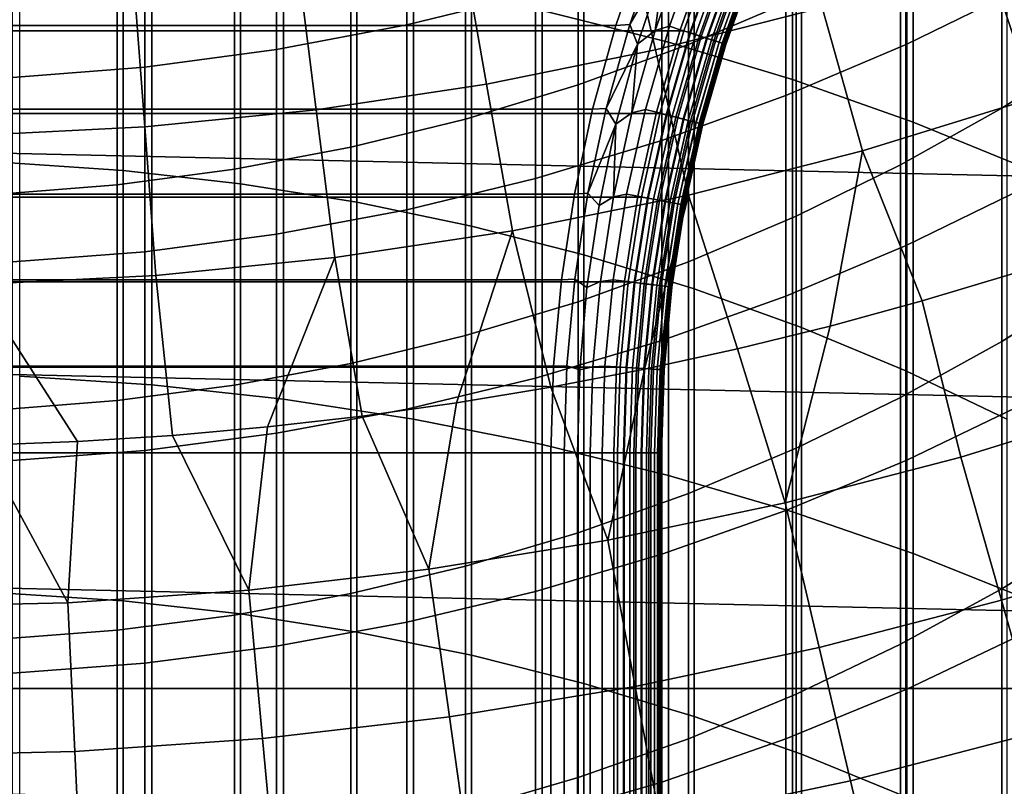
# Model space of a CAD drawing. Header units: metres. Extents: x -28 to 70, y -218 to 28.
# Tile 253 of 463: x 0.6 to 5.05, y -18.54 to -15.07. Entities that reach past the tile are written whole.
import ezdxf

# ---------------------------------------------------------------- set-up
doc = ezdxf.new("R2010")
doc.units = ezdxf.units.M
doc.layers.add('solid_10_261_432_XXX', color=7, linetype='CONTINUOUS')

msp = doc.modelspace()

# ---------------------------------------------------------------- linework, layer by layer
at = {"layer": 'solid_10_261_432_XXX'}
for points in [[(22.95075, -15.149687, -5), (-23.60734, -14.104733, -5), (-24.216385, -13.031374, -5), (23.60734, -14.104733, -5)], [(2.960494, -13.136147, 453.408844), (2.960494, -15.032046, 455.776642), (3.531343, -15.175347, 455.65863), (3.531343, -13.282645, 453.29483)], [(3.531343, -13.282645, 453.29483), (3.531343, -15.175347, 455.65863), (4.090651, -15.343595, 455.520081), (4.090651, -13.454647, 453.16095)], [(4.090651, -13.454647, 453.16095), (4.090651, -15.343595, 455.520081), (4.636589, -15.536239, 455.36142), (4.636589, -13.65159, 453.00766)], [(4.636589, -13.65159, 453.00766), (4.636589, -15.536239, 455.36142), (5.167373, -15.752651, 455.183197), (5.167373, -13.872831, 452.83548)], [(1.068586, -13.874995, 452.833771), (1.068586, -15.754768, 455.181458), (0.534932, -15.718717, 455.211151), (0.534932, -13.83814, 452.862457)], [(1.598617, -13.9363, 452.786072), (1.598617, -15.814735, 455.13205), (1.068586, -15.754768, 455.181458), (1.068586, -13.874995, 452.833771)], [(2.123228, -14.021846, 452.719482), (2.123228, -15.898413, 455.063141), (1.598617, -15.814735, 455.13205), (1.598617, -13.9363, 452.786072)], [(2.640641, -14.131341, 452.634247), (2.640641, -16.00552, 454.974945), (2.123228, -15.898413, 455.063141), (2.123228, -14.021846, 452.719482)], [(3.621314, -14.269241, 417.898315), (3.621314, -15.18624, 420.248383), (4.107415, -14.977679, 420.333069), (4.107415, -14.058425, 417.977234)], [(5.139678, -14.07825, 415.296967), (5.139678, -14.923643, 417.65329), (4.608047, -15.184694, 417.555542), (4.608047, -14.341895, 415.206451)], [(22.247959, -16.164106, -5), (-22.95075, -15.149687, -5), (-23.60734, -14.104733, -5), (22.95075, -15.149687, -5)], [(3.1491, -14.264416, 452.53067), (3.1491, -16.135689, 454.867737), (2.640641, -16.00552, 454.974945), (2.640641, -14.131341, 452.634247)], [(2.929983, -14.182686, 412.641571), (2.929983, -14.954872, 414.996033), (2.348998, -15.097651, 414.947021), (2.348998, -14.326762, 412.596527)], [(5.036238, -14.483774, 420.533691), (5.036238, -15.473308, 422.876831), (5.475811, -15.192921, 422.999847), (5.475811, -14.200104, 420.648895)], [(3.122935, -14.453204, 417.829437), (3.122935, -15.368236, 420.174438), (3.621314, -15.18624, 420.248383), (3.621314, -14.269241, 417.898315)], [(3.646882, -14.420619, 452.409119), (3.646882, -16.288483, 454.741913), (3.1491, -16.135689, 454.867737), (3.1491, -14.264416, 452.53067)], [(2.348998, -14.326762, 412.596527), (2.348998, -15.097651, 414.947021), (1.760336, -15.208797, 414.908844), (1.760336, -14.438915, 412.561432)], [(4.608047, -14.341895, 415.206451), (4.608047, -15.184694, 417.555542), (4.061356, -15.416867, 417.468628), (4.061356, -14.576375, 415.125977)], [(1.760336, -14.438915, 412.561432), (1.760336, -15.208797, 414.908844), (1.16592, -15.287942, 414.881683), (1.16592, -14.518781, 412.536469)], [(2.613968, -14.60969, 417.770844), (2.613968, -15.523046, 420.111572), (3.122935, -15.368236, 420.174438), (3.122935, -14.453204, 417.829437)], [(3.471749, -15.210724, 164.740463), (4.225625, -15.018764, 164.740463), (4.058369, -14.424299, 166.13768), (3.334332, -14.608662, 166.13768)], [(4.1323, -14.599421, 452.269928), (4.1323, -16.463383, 454.59787), (3.646882, -16.288483, 454.741913), (3.646882, -14.420619, 452.409119)], [(4.57959, -14.743258, 420.428284), (4.57959, -15.72979, 422.764343), (5.036238, -15.473308, 422.876831), (5.036238, -14.483774, 420.533691)], [(1.16592, -14.518781, 412.536469), (1.16592, -15.287942, 414.881683), (0.567694, -15.334831, 414.865601), (0.567694, -14.566094, 412.521667)], [(5.183174, -15.426932, 163.368866), (5.9457, -15.149396, 163.368866), (5.700013, -14.523396, 164.740463), (4.968996, -14.789464, 164.740463)], [(4.061356, -14.576375, 415.125977), (4.061356, -15.416867, 417.468628), (3.501391, -15.619404, 417.392792), (3.501391, -14.780924, 415.055756)], [(2.096138, -14.738167, 417.722748), (2.096138, -15.65015, 420.059937), (2.613968, -15.523046, 420.111572), (2.613968, -14.60969, 417.770844)], [(2.709241, -15.364868, 164.740463), (3.471749, -15.210724, 164.740463), (3.334332, -14.608662, 166.13768), (2.602005, -14.756704, 166.13768)], [(4.603708, -14.800215, 452.113647), (4.603708, -16.659794, 454.436096), (4.1323, -16.463383, 454.59787), (4.1323, -14.599421, 452.269928)], [(0.599433, -14.716429, 456.036591), (0.599433, -16.684134, 458.359863), (1.197506, -16.722883, 458.326111), (1.197506, -14.756094, 456.003906)], [(-3.730254, -14.760018, 235.5), (-3.599781, -15.124808, 235.5), (3.599772, -15.124836, 235.5), (3.730243, -14.760047, 235.5)], [(3.420272, -14.73006, 225.5), (3.292784, -15.100535, 225.5), (-3.292786, -15.10053, 225.5), (-3.420273, -14.730055, 225.5)], [(1.197506, -14.756094, 456.003906), (1.197506, -16.722883, 458.326111), (1.791665, -16.787344, 458.269958), (1.791665, -14.822077, 455.949585)], [(1.571201, -14.838201, 417.685272), (1.571201, -15.749114, 420.019745), (2.096138, -15.65015, 420.059937), (2.096138, -14.738167, 417.722748)], [(1.939998, -15.480813, 164.740463), (2.709241, -15.364868, 164.740463), (2.602005, -14.756704, 166.13768), (1.86321, -14.86806, 166.13768)], [(3.48577, -14.725545, 225.503571), (3.356566, -15.096289, 225.503571), (3.292784, -15.100535, 225.5), (3.420272, -14.73006, 225.5)], [(3.510029, -14.830181, 225.514389), (3.356566, -15.096289, 225.503571), (3.48577, -14.725545, 225.503571)], [(3.667062, -14.73472, 225.557053), (3.535191, -15.103325, 225.557053), (3.471277, -15.122182, 225.532303), (3.599389, -14.756562, 225.532303)], [(3.599389, -14.756562, 225.532303), (3.471277, -15.122182, 225.532303), (3.510029, -14.830181, 225.514389)], [(3.71522, -14.753666, 225.588272), (3.584438, -15.119227, 225.588272), (3.535191, -15.103325, 225.557053), (3.667062, -14.73472, 225.557053)], [(3.759521, -14.771093, 225.625504), (3.62974, -15.133856, 225.625504), (3.584438, -15.119227, 225.588272), (3.71522, -14.753666, 225.588272)], [(3.756891, -14.770059, 235.497971), (3.730243, -14.760047, 235.5), (3.599772, -15.124836, 235.5), (3.62705, -15.132987, 235.497971)], [(4.107415, -14.977679, 420.333069), (4.107415, -15.961498, 422.66272), (4.57959, -15.72979, 422.764343), (4.57959, -14.743258, 420.428284)], [(3.501391, -14.780924, 415.055756), (3.501391, -15.619404, 417.392792), (2.929983, -15.79164, 417.328308), (2.929983, -14.954872, 414.996033)], [(3.756891, -14.770059, 235.497971), (3.62705, -15.132987, 235.497971), (3.653611, -15.141563, 235.491898), (3.782864, -14.780276, 235.491898)], [(3.799317, -14.786749, 225.668213), (3.670436, -15.146996, 225.668213), (3.62974, -15.133856, 225.625504), (3.759521, -14.771093, 225.625504)], [(3.782864, -14.780276, 235.491898), (3.653611, -15.141563, 235.491898), (3.679077, -15.149787, 235.481903), (3.807767, -14.790073, 235.481903)], [(3.834028, -14.800405, 225.715775), (3.705931, -15.158458, 225.715775), (3.670436, -15.146996, 225.668213), (3.799317, -14.786749, 225.668213)], [(3.807767, -14.790073, 235.481903), (3.679077, -15.149787, 235.481903), (3.70293, -15.157489, 235.468201), (3.831092, -14.79925, 235.468201)], [(3.831092, -14.79925, 235.468201), (3.70293, -15.157489, 235.468201), (3.724682, -15.164513, 235.45108), (3.852364, -14.807617, 235.45108)], [(3.863145, -14.811859, 225.767471), (3.735707, -15.168073, 225.767471), (3.705931, -15.158458, 225.715775), (3.834028, -14.800405, 225.715775)], [(3.852364, -14.807617, 235.45108), (3.724682, -15.164513, 235.45108), (3.743891, -15.170715, 235.430862), (3.871147, -14.815007, 235.430862)], [(4.407762, -15.666116, 163.368866), (5.183174, -15.426932, 163.368866), (4.968996, -14.789464, 164.740463), (4.225625, -15.018764, 164.740463)], [(5.059506, -15.02232, 451.940796), (5.059506, -16.87705, 454.257172), (4.603708, -16.659794, 454.436096), (4.603708, -14.800215, 452.113647)], [(1.040938, -14.909451, 417.6586), (1.040938, -15.819603, 419.991119), (1.571201, -15.749114, 420.019745), (1.571201, -14.838201, 417.685272)], [(1.791665, -14.822077, 455.949585), (1.791665, -16.787344, 458.269958), (2.379969, -16.877304, 458.19162), (2.379969, -14.914162, 455.873749)], [(3.510029, -14.830181, 225.514389), (3.391428, -15.185041, 225.514389), (3.356566, -15.096289, 225.503571)], [(3.471277, -15.122182, 225.532303), (3.391428, -15.185041, 225.514389), (3.510029, -14.830181, 225.514389)], [(3.886243, -14.820946, 225.822586), (3.759327, -15.175699, 225.822586), (3.735707, -15.168073, 225.767471), (3.863145, -14.811859, 225.767471)], [(3.871147, -14.815007, 235.430862), (3.743891, -15.170715, 235.430862), (3.760163, -15.175969, 235.40799), (3.88706, -14.821267, 235.40799)], [(3.902986, -14.827532, 225.88028), (3.776448, -15.181228, 225.88028), (3.759327, -15.175699, 225.822586), (3.886243, -14.820946, 225.822586)], [(3.88706, -14.821267, 235.40799), (3.760163, -15.175969, 235.40799), (3.773168, -15.180169, 235.382904), (3.899778, -14.82627, 235.382904)], [(3.899778, -14.82627, 235.382904), (3.773168, -15.180169, 235.382904), (3.78264, -15.183228, 235.356125), (3.90904, -14.829914, 235.356125)], [(3.913127, -14.831522, 225.939728), (3.786819, -15.184577, 225.939728), (3.776448, -15.181228, 225.88028), (3.902986, -14.827532, 225.88028)], [(3.90904, -14.829914, 235.356125), (3.78264, -15.183228, 235.356125), (3.788386, -15.185082, 235.328201), (3.914659, -14.832125, 235.328201)], [(3.786819, -15.184577, 225.939728), (3.913127, -14.831522, 225.939728), (3.916519, -14.832856, 226), (3.790288, -15.185697, 226)], [(3.914659, -14.832125, 235.328201), (3.788386, -15.185082, 235.328201), (3.790288, -15.185697, 235.300003), (3.916519, -14.832856, 235.300003)], [(3.916519, -14.832856, 235.300003), (3.790288, -15.185697, 235.300003), (3.790288, -15.185697, 226), (3.916519, -14.832856, 226)], [(1.165931, -15.55827, 164.740463), (1.939998, -15.480813, 164.740463), (1.86321, -14.86806, 166.13768), (1.119782, -14.942451, 166.13768)], [(0.388966, -15.597047, 164.740463), (1.165931, -15.55827, 164.740463), (1.119782, -14.942451, 166.13768), (0.37357, -14.979693, 166.13768)], [(0.507145, -14.951678, 417.642792), (0.507145, -15.861379, 419.974152), (1.040938, -15.819603, 419.991119), (1.040938, -14.909451, 417.6586)], [(2.379969, -14.914162, 455.873749), (2.379969, -16.877304, 458.19162), (2.960494, -16.99247, 458.091309), (2.960494, -15.032046, 455.776642)], [(5.139678, -14.923643, 417.65329), (5.139678, -15.833642, 419.985413), (4.608047, -16.091902, 419.880524), (4.608047, -15.184694, 417.555542)], [(2.929983, -14.954872, 414.996033), (2.929983, -15.79164, 417.328308), (2.348998, -15.933016, 417.27536), (2.348998, -15.097651, 414.947021)], [(3.621314, -15.18624, 420.248383), (3.621314, -16.167646, 422.572266), (4.107415, -15.961498, 422.66272), (4.107415, -14.977679, 420.333069)], [(3.621391, -15.86635, 163.368866), (4.407762, -15.666116, 163.368866), (4.225625, -15.018764, 164.740463), (3.471749, -15.210724, 164.740463)], [(2.960494, -15.032046, 455.776642), (2.960494, -16.99247, 458.091309), (3.531343, -17.132463, 457.969391), (3.531343, -15.175347, 455.65863)], [(3.292784, -15.100535, 225.5), (3.187848, -15.478019, 225.5), (-3.18785, -15.478013, 225.5), (-3.292786, -15.10053, 225.5)], [(2.348998, -15.097651, 414.947021), (2.348998, -15.933016, 417.27536), (1.760336, -16.043066, 417.234161), (1.760336, -15.208797, 414.908844)], [(3.356566, -15.096289, 225.503571), (3.250193, -15.474216, 225.503571), (3.187848, -15.478019, 225.5), (3.292784, -15.100535, 225.5)], [(3.391428, -15.185041, 225.514389), (3.250193, -15.474216, 225.503571), (3.356566, -15.096289, 225.503571)], [(3.535191, -15.103325, 225.557053), (3.426588, -15.479444, 225.557053), (3.365795, -15.49496, 225.532303), (3.471277, -15.122182, 225.532303)], [(3.584438, -15.119227, 225.588272), (3.476732, -15.49224, 225.588272), (3.426588, -15.479444, 225.557053), (3.535191, -15.103325, 225.557053)], [(3.62974, -15.133856, 225.625504), (3.522859, -15.504012, 225.625504), (3.476732, -15.49224, 225.588272), (3.584438, -15.119227, 225.588272)], [(21.500359, -17.145975, -5), (-22.247959, -16.164106, -5), (-22.95075, -15.149687, -5), (22.247959, -16.164106, -5)], [(-3.599781, -15.124808, 235.5), (-3.492383, -15.496891, 235.5), (3.492377, -15.496916, 235.5), (3.599772, -15.124836, 235.5)], [(3.471277, -15.122182, 225.532303), (3.365795, -15.49496, 225.532303), (3.391428, -15.185041, 225.514389)], [(3.62705, -15.132987, 235.497971), (3.599772, -15.124836, 235.5), (3.492377, -15.496916, 235.5), (3.52012, -15.503313, 235.497971)], [(3.62705, -15.132987, 235.497971), (3.52012, -15.503313, 235.497971), (3.547164, -15.510215, 235.491898), (3.653611, -15.141563, 235.491898)], [(3.670436, -15.146996, 225.668213), (3.564296, -15.514586, 225.668213), (3.522859, -15.504012, 225.625504), (3.62974, -15.133856, 225.625504)], [(3.653611, -15.141563, 235.491898), (3.547164, -15.510215, 235.491898), (3.573094, -15.516831, 235.481903), (3.679077, -15.149787, 235.481903)], [(3.705931, -15.158458, 225.715775), (3.600437, -15.523809, 225.715775), (3.564296, -15.514586, 225.668213), (3.670436, -15.146996, 225.668213)], [(3.679077, -15.149787, 235.481903), (3.573094, -15.516831, 235.481903), (3.597381, -15.52303, 235.468201), (3.70293, -15.157489, 235.468201)], [(3.70293, -15.157489, 235.468201), (3.597381, -15.52303, 235.468201), (3.619529, -15.528682, 235.45108), (3.724682, -15.164513, 235.45108)], [(3.735707, -15.168073, 225.767471), (3.630754, -15.531547, 225.767471), (3.600437, -15.523809, 225.715775), (3.705931, -15.158458, 225.715775)], [(3.724682, -15.164513, 235.45108), (3.619529, -15.528682, 235.45108), (3.639087, -15.533673, 235.430862), (3.743891, -15.170715, 235.430862)], [(1.760336, -15.208797, 414.908844), (1.760336, -16.043066, 417.234161), (1.16592, -16.121433, 417.204834), (1.16592, -15.287942, 414.881683)], [(3.122935, -15.368236, 420.174438), (3.122935, -16.347534, 422.493378), (3.621314, -16.167646, 422.572266), (3.621314, -15.18624, 420.248383)], [(3.391428, -15.185041, 225.514389), (3.29383, -15.546243, 225.514389), (3.250193, -15.474216, 225.503571)], [(3.365795, -15.49496, 225.532303), (3.29383, -15.546243, 225.514389), (3.391428, -15.185041, 225.514389)], [(3.531343, -15.175347, 455.65863), (3.531343, -17.132463, 457.969391), (4.090651, -17.296829, 457.826263), (4.090651, -15.343595, 455.520081)], [(3.759327, -15.175699, 225.822586), (3.654805, -15.537684, 225.822586), (3.630754, -15.531547, 225.767471), (3.735707, -15.168073, 225.767471)], [(3.743891, -15.170715, 235.430862), (3.639087, -15.533673, 235.430862), (3.655656, -15.537902, 235.40799), (3.760163, -15.175969, 235.40799)], [(3.776448, -15.181228, 225.88028), (3.672238, -15.542133, 225.88028), (3.654805, -15.537684, 225.822586), (3.759327, -15.175699, 225.822586)], [(3.760163, -15.175969, 235.40799), (3.655656, -15.537902, 235.40799), (3.668898, -15.541281, 235.382904), (3.773168, -15.180169, 235.382904)], [(3.773168, -15.180169, 235.382904), (3.668898, -15.541281, 235.382904), (3.678542, -15.543742, 235.356125), (3.78264, -15.183228, 235.356125)], [(3.786819, -15.184577, 225.939728), (3.682797, -15.544828, 225.939728), (3.672238, -15.542133, 225.88028), (3.776448, -15.181228, 225.88028)], [(3.78264, -15.183228, 235.356125), (3.678542, -15.543742, 235.356125), (3.684392, -15.545236, 235.328201), (3.788386, -15.185082, 235.328201)], [(3.682797, -15.544828, 225.939728), (3.786819, -15.184577, 225.939728), (3.790288, -15.185697, 226), (3.68633, -15.54573, 226)], [(3.788386, -15.185082, 235.328201), (3.684392, -15.545236, 235.328201), (3.68633, -15.54573, 235.300003), (3.790288, -15.185697, 235.300003)], [(3.790288, -15.185697, 235.300003), (3.68633, -15.54573, 235.300003), (3.68633, -15.54573, 226), (3.790288, -15.185697, 226)], [(4.608047, -15.184694, 417.555542), (4.608047, -16.091902, 419.880524), (4.061356, -16.32159, 419.787231), (4.061356, -15.416867, 417.468628)], [(5.036238, -15.473308, 422.876831), (5.036238, -16.527029, 425.191833), (5.475811, -16.250137, 425.32251), (5.475811, -15.192921, 422.999847)], [(2.826017, -16.027138, 163.368866), (3.621391, -15.86635, 163.368866), (3.471749, -15.210724, 164.740463), (2.709241, -15.364868, 164.740463)], [(1.16592, -15.287942, 414.881683), (1.16592, -16.121433, 417.204834), (0.567694, -16.167862, 417.187439), (0.567694, -15.334831, 414.865601)], [(2.023617, -16.148081, 163.368866), (2.826017, -16.027138, 163.368866), (2.709241, -15.364868, 164.740463), (1.939998, -15.480813, 164.740463)], [(2.613968, -15.523046, 420.111572), (2.613968, -16.500555, 422.426239), (3.122935, -16.347534, 422.493378), (3.122935, -15.368236, 420.174438)], [(4.090651, -15.343595, 455.520081), (4.090651, -17.296829, 457.826263), (4.636589, -17.485029, 457.662354), (4.636589, -15.536239, 455.36142)], [(4.061356, -15.416867, 417.468628), (4.061356, -16.32159, 419.787231), (3.501391, -16.521961, 419.705841), (3.501391, -15.619404, 417.392792)], [(4.676634, -16.344084, 162.026337), (5.089173, -16.220367, 162.026337), (5.183174, -15.426932, 163.368866), (4.407762, -15.666116, 163.368866)], [(3.250193, -15.474216, 225.503571), (3.167045, -15.857924, 225.503571), (3.105831, -15.861228, 225.5), (3.187848, -15.478019, 225.5)], [(3.29383, -15.546243, 225.514389), (3.167045, -15.857924, 225.503571), (3.250193, -15.474216, 225.503571)], [(4.57959, -15.72979, 422.764343), (4.57959, -16.780315, 425.072327), (5.036238, -16.527029, 425.191833), (5.036238, -15.473308, 422.876831)], [(-3.492383, -15.496891, 235.5), (-3.408416, -15.875002, 235.5), (3.408411, -15.875027, 235.5), (3.492377, -15.496916, 235.5)], [(3.187848, -15.478019, 225.5), (3.105831, -15.861228, 225.5), (-3.105832, -15.861221, 225.5), (-3.18785, -15.478013, 225.5)], [(1.216186, -16.228876, 163.368866), (2.023617, -16.148081, 163.368866), (1.939998, -15.480813, 164.740463), (1.165931, -15.55827, 164.740463)], [(3.426588, -15.479444, 225.557053), (3.341676, -15.861608, 225.557053), (3.28334, -15.873498, 225.532303), (3.365795, -15.49496, 225.532303)], [(3.365795, -15.49496, 225.532303), (3.28334, -15.873498, 225.532303), (3.29383, -15.546243, 225.514389)], [(3.476732, -15.49224, 225.588272), (3.392521, -15.871249, 225.588272), (3.341676, -15.861608, 225.557053), (3.426588, -15.479444, 225.557053)], [(3.522859, -15.504012, 225.625504), (3.439293, -15.880118, 225.625504), (3.392521, -15.871249, 225.588272), (3.476732, -15.49224, 225.588272)], [(3.52012, -15.503313, 235.497971), (3.492377, -15.496916, 235.5), (3.408411, -15.875027, 235.5), (3.436516, -15.879592, 235.497971)], [(3.52012, -15.503313, 235.497971), (3.436516, -15.879592, 235.497971), (3.463938, -15.884791, 235.491898), (3.547164, -15.510215, 235.491898)], [(3.564296, -15.514586, 225.668213), (3.481309, -15.888085, 225.668213), (3.439293, -15.880118, 225.625504), (3.522859, -15.504012, 225.625504)], [(3.547164, -15.510215, 235.491898), (3.463938, -15.884791, 235.491898), (3.490231, -15.889777, 235.481903), (3.573094, -15.516831, 235.481903)], [(3.600437, -15.523809, 225.715775), (3.517956, -15.895035, 225.715775), (3.481309, -15.888085, 225.668213), (3.564296, -15.514586, 225.668213)], [(3.573094, -15.516831, 235.481903), (3.490231, -15.889777, 235.481903), (3.514857, -15.894447, 235.468201), (3.597381, -15.52303, 235.468201)], [(0.405732, -16.269325, 163.368866), (1.216186, -16.228876, 163.368866), (1.165931, -15.55827, 164.740463), (0.388966, -15.597047, 164.740463)], [(2.096138, -15.65015, 420.059937), (2.096138, -16.626188, 422.371155), (2.613968, -16.500555, 422.426239), (2.613968, -15.523046, 420.111572)], [(3.29383, -15.546243, 225.514389), (3.217571, -15.912543, 225.514389), (3.167045, -15.857924, 225.503571)], [(3.28334, -15.873498, 225.532303), (3.217571, -15.912543, 225.514389), (3.29383, -15.546243, 225.514389)], [(3.597381, -15.52303, 235.468201), (3.514857, -15.894447, 235.468201), (3.537315, -15.898705, 235.45108), (3.619529, -15.528682, 235.45108)], [(3.630754, -15.531547, 225.767471), (3.548697, -15.900865, 225.767471), (3.517956, -15.895035, 225.715775), (3.600437, -15.523809, 225.715775)], [(3.619529, -15.528682, 235.45108), (3.537315, -15.898705, 235.45108), (3.557147, -15.902467, 235.430862), (3.639087, -15.533673, 235.430862)], [(3.654805, -15.537684, 225.822586), (3.573084, -15.905489, 225.822586), (3.548697, -15.900865, 225.767471), (3.630754, -15.531547, 225.767471)], [(3.639087, -15.533673, 235.430862), (3.557147, -15.902467, 235.430862), (3.573947, -15.905652, 235.40799), (3.655656, -15.537902, 235.40799)], [(3.672238, -15.542133, 225.88028), (3.59076, -15.90884, 225.88028), (3.573084, -15.905489, 225.822586), (3.654805, -15.537684, 225.822586)], [(3.655656, -15.537902, 235.40799), (3.573947, -15.905652, 235.40799), (3.587374, -15.908198, 235.382904), (3.668898, -15.541281, 235.382904)], [(3.668898, -15.541281, 235.382904), (3.587374, -15.908198, 235.382904), (3.597153, -15.910052, 235.356125), (3.678542, -15.543742, 235.356125)], [(3.682797, -15.544828, 225.939728), (3.601468, -15.910871, 225.939728), (3.59076, -15.90884, 225.88028), (3.672238, -15.542133, 225.88028)], [(3.678542, -15.543742, 235.356125), (3.597153, -15.910052, 235.356125), (3.603085, -15.911178, 235.328201), (3.684392, -15.545236, 235.328201)], [(3.601468, -15.910871, 225.939728), (3.682797, -15.544828, 225.939728), (3.68633, -15.54573, 226), (3.605049, -15.91155, 226)], [(3.684392, -15.545236, 235.328201), (3.603085, -15.911178, 235.328201), (3.605049, -15.911551, 235.300003), (3.68633, -15.54573, 235.300003)], [(3.68633, -15.54573, 235.300003), (3.605049, -15.911551, 235.300003), (3.605049, -15.91155, 226), (3.68633, -15.54573, 226)], [(4.636589, -15.536239, 455.36142), (4.636589, -17.485029, 457.662354), (5.167373, -17.696447, 457.478241), (5.167373, -15.752651, 455.183197)], [(1.571201, -15.749114, 420.019745), (1.571201, -16.724007, 422.328247), (2.096138, -16.626188, 422.371155), (2.096138, -15.65015, 420.059937)], [(3.501391, -15.619404, 417.392792), (3.501391, -16.521961, 419.705841), (2.929983, -16.692356, 419.636627), (2.929983, -15.79164, 417.328308)], [(3.842817, -16.559975, 162.026337), (4.261093, -16.457312, 162.026337), (4.407762, -15.666116, 163.368866), (3.621391, -15.86635, 163.368866)], [(4.261093, -16.457312, 162.026337), (4.676634, -16.344084, 162.026337), (4.407762, -15.666116, 163.368866)], [(1.068586, -15.754768, 455.181458), (1.068586, -17.698515, 457.47644), (0.534932, -17.663296, 457.507111), (0.534932, -15.718717, 455.211151)], [(4.107415, -15.961498, 422.66272), (4.107415, -17.009134, 424.964325), (4.57959, -16.780315, 425.072327), (4.57959, -15.72979, 422.764343)], [(1.040938, -15.819603, 419.991119), (1.040938, -16.79368, 422.297668), (1.571201, -16.724007, 422.328247), (1.571201, -15.749114, 420.019745)], [(1.598617, -15.814735, 455.13205), (1.598617, -17.757099, 457.425415), (1.068586, -17.698515, 457.47644), (1.068586, -15.754768, 455.181458)], [(0.507145, -15.861379, 419.974152), (0.507145, -16.834972, 422.279572), (1.040938, -16.79368, 422.297668), (1.040938, -15.819603, 419.991119)], [(2.123228, -15.898413, 455.063141), (2.123228, -17.838846, 457.354218), (1.598617, -17.757099, 457.425415), (1.598617, -15.814735, 455.13205)], [(2.929983, -15.79164, 417.328308), (2.929983, -16.692356, 419.636627), (2.348998, -16.832218, 419.579834), (2.348998, -15.933016, 417.27536)], [(-3.408416, -15.875002, 235.5), (-3.348213, -16.257694, 235.5), (3.348211, -16.257713, 235.5), (3.408411, -15.875027, 235.5)], [(3.105831, -15.861228, 225.5), (3.047049, -16.248745, 225.5), (-3.047049, -16.248739, 225.5), (-3.105832, -15.861221, 225.5)], [(2.999136, -16.733355, 162.026337), (3.422075, -16.652008, 162.026337), (3.621391, -15.86635, 163.368866), (2.826017, -16.027138, 163.368866)], [(3.167045, -15.857924, 225.503571), (3.107432, -16.245985, 225.503571), (3.047049, -16.248745, 225.5), (3.105831, -15.861228, 225.5)], [(3.162911, -16.282684, 225.514389), (3.107432, -16.245985, 225.503571), (3.167045, -15.857924, 225.503571), (3.217571, -15.912543, 225.514389)], [(3.28334, -15.873498, 225.532303), (3.224222, -16.256374, 225.532303), (3.162911, -16.282684, 225.514389), (3.217571, -15.912543, 225.514389)], [(3.341676, -15.861608, 225.557053), (3.280787, -16.248327, 225.557053), (3.224222, -16.256374, 225.532303), (3.28334, -15.873498, 225.532303)], [(3.392521, -15.871249, 225.588272), (3.332135, -16.254776, 225.588272), (3.280787, -16.248327, 225.557053), (3.341676, -15.861608, 225.557053)], [(3.439293, -15.880118, 225.625504), (3.379369, -16.260708, 225.625504), (3.332135, -16.254776, 225.588272), (3.392521, -15.871249, 225.588272)], [(3.436516, -15.879592, 235.497971), (3.408411, -15.875027, 235.5), (3.348211, -16.257713, 235.5), (3.376565, -16.260355, 235.497971)], [(3.422075, -16.652008, 162.026337), (3.842817, -16.559975, 162.026337), (3.621391, -15.86635, 163.368866)], [(5.139678, -15.833642, 419.985413), (5.139678, -16.807556, 422.291595), (4.608047, -17.062828, 422.179626), (4.608047, -16.091902, 419.880524)], [(2.640641, -16.00552, 454.974945), (2.640641, -17.943481, 457.263092), (2.123228, -17.838846, 457.354218), (2.123228, -15.898413, 455.063141)], [(3.436516, -15.879592, 235.497971), (3.376565, -16.260355, 235.497971), (3.404258, -16.263834, 235.491898), (3.463938, -15.884791, 235.491898)], [(3.481309, -15.888085, 225.668213), (3.421801, -16.266037, 225.668213), (3.379369, -16.260708, 225.625504), (3.439293, -15.880118, 225.625504)], [(3.463938, -15.884791, 235.491898), (3.404258, -16.263834, 235.491898), (3.43081, -16.267168, 235.481903), (3.490231, -15.889777, 235.481903)], [(3.517956, -15.895035, 225.715775), (3.45881, -16.270685, 225.715775), (3.421801, -16.266037, 225.668213), (3.481309, -15.888085, 225.668213)], [(3.490231, -15.889777, 235.481903), (3.43081, -16.267168, 235.481903), (3.45568, -16.270292, 235.468201), (3.514857, -15.894447, 235.468201)], [(3.514857, -15.894447, 235.468201), (3.45568, -16.270292, 235.468201), (3.47836, -16.27314, 235.45108), (3.537315, -15.898705, 235.45108)], [(3.548697, -15.900865, 225.767471), (3.489856, -16.274584, 225.767471), (3.45881, -16.270685, 225.715775), (3.517956, -15.895035, 225.715775)], [(3.537315, -15.898705, 235.45108), (3.47836, -16.27314, 235.45108), (3.498388, -16.275656, 235.430862), (3.557147, -15.902467, 235.430862)], [(3.573084, -15.905489, 225.822586), (3.514483, -16.277678, 225.822586), (3.489856, -16.274584, 225.767471), (3.548697, -15.900865, 225.767471)], [(3.557147, -15.902467, 235.430862), (3.498388, -16.275656, 235.430862), (3.515355, -16.277786, 235.40799), (3.573947, -15.905652, 235.40799)], [(3.59076, -15.90884, 225.88028), (3.532335, -16.279919, 225.88028), (3.514483, -16.277678, 225.822586), (3.573084, -15.905489, 225.822586)], [(3.573947, -15.905652, 235.40799), (3.515355, -16.277786, 235.40799), (3.528914, -16.27949, 235.382904), (3.587374, -15.908198, 235.382904)], [(3.587374, -15.908198, 235.382904), (3.528914, -16.27949, 235.382904), (3.53879, -16.280729, 235.356125), (3.597153, -15.910052, 235.356125)], [(3.601468, -15.910871, 225.939728), (3.543148, -16.281277, 225.939728), (3.532335, -16.279919, 225.88028), (3.59076, -15.90884, 225.88028)], [(3.597153, -15.910052, 235.356125), (3.53879, -16.280729, 235.356125), (3.544781, -16.281481, 235.328201), (3.603085, -15.911178, 235.328201)], [(3.543148, -16.281277, 225.939728), (3.601468, -15.910871, 225.939728), (3.605049, -15.91155, 226), (3.546765, -16.281731, 226)], [(3.603085, -15.911178, 235.328201), (3.544781, -16.281481, 235.328201), (3.546765, -16.281731, 235.300003), (3.605049, -15.911551, 235.300003)], [(3.605049, -15.911551, 235.300003), (3.546765, -16.281731, 235.300003), (3.546765, -16.281731, 226), (3.605049, -15.91155, 226)], [(2.348998, -15.933016, 417.27536), (2.348998, -16.832218, 419.579834), (1.760336, -16.941092, 419.535614), (1.760336, -16.043066, 417.234161)], [(3.621314, -16.167646, 422.572266), (3.621314, -17.212713, 424.868256), (4.107415, -17.009134, 424.964325), (4.107415, -15.961498, 422.66272)], [(3.1491, -16.135689, 454.867737), (3.1491, -18.070648, 457.152344), (2.640641, -17.943481, 457.263092), (2.640641, -16.00552, 454.974945)], [(1.760336, -16.043066, 417.234161), (1.760336, -16.941092, 419.535614), (1.16592, -17.018621, 419.50412), (1.16592, -16.121433, 417.204834)], [(2.147756, -16.863783, 162.026337), (2.574272, -16.803961, 162.026337), (2.826017, -16.027138, 163.368866), (2.023617, -16.148081, 163.368866)], [(2.574272, -16.803961, 162.026337), (2.999136, -16.733355, 162.026337), (2.826017, -16.027138, 163.368866)], [(4.608047, -16.091902, 419.880524), (4.608047, -17.062828, 422.179626), (4.061356, -17.28986, 422.080017), (4.061356, -16.32159, 419.787231)], [(1.16592, -16.121433, 417.204834), (1.16592, -17.018621, 419.50412), (0.567694, -17.064552, 419.485474), (0.567694, -16.167862, 417.187439)], [(3.646882, -16.288483, 454.741913), (3.646882, -18.219917, 457.022339), (3.1491, -18.070648, 457.152344), (3.1491, -16.135689, 454.867737)], [(20.709469, -18.093311, -5), (-21.500359, -17.145975, -5), (-22.247959, -16.164106, -5), (21.500359, -17.145975, -5)], [(1.290863, -16.95092, 162.026337), (1.719862, -16.912779, 162.026337), (2.023617, -16.148081, 163.368866), (1.216186, -16.228876, 163.368866)], [(1.719862, -16.912779, 162.026337), (2.147756, -16.863783, 162.026337), (2.023617, -16.148081, 163.368866)], [(3.122935, -16.347534, 422.493378), (3.122935, -17.39036, 424.784424), (3.621314, -17.212713, 424.868256), (3.621314, -16.167646, 422.572266)], [(1.290863, -16.95092, 162.026337), (1.216186, -16.228876, 163.368866), (0.405732, -16.269325, 163.368866), (0.861036, -16.97818, 162.026337)], [(4.850845, -17.048954, 160.683807), (5.633049, -16.806732, 160.683807), (5.089173, -16.220367, 162.026337), (4.676634, -16.344084, 162.026337)], [(-3.348213, -16.257694, 235.5), (-3.312044, -16.64315, 235.5), (3.312043, -16.64316, 235.5), (3.348211, -16.257713, 235.5)], [(3.047049, -16.248745, 225.5), (3.01175, -16.63876, 225.5), (-3.01175, -16.638756, 225.5), (-3.047049, -16.248739, 225.5)], [(0.430656, -16.994545, 162.026337), (0.861036, -16.97818, 162.026337), (0.405732, -16.269325, 163.368866)], [(3.107432, -16.245985, 225.503571), (3.071575, -16.636955, 225.503571), (3.01175, -16.63876, 225.5), (3.047049, -16.248745, 225.5)], [(3.13004, -16.655392, 225.514389), (3.071575, -16.636955, 225.503571), (3.107432, -16.245985, 225.503571), (3.162911, -16.282684, 225.514389)], [(3.224222, -16.256374, 225.532303), (3.188662, -16.642155, 225.532303), (3.13004, -16.655392, 225.514389), (3.162911, -16.282684, 225.514389)], [(3.280787, -16.248327, 225.557053), (3.244159, -16.638094, 225.557053), (3.188662, -16.642155, 225.532303), (3.224222, -16.256374, 225.532303)], [(3.332135, -16.254776, 225.588272), (3.295809, -16.641325, 225.588272), (3.244159, -16.638094, 225.557053), (3.280787, -16.248327, 225.557053)], [(3.379369, -16.260708, 225.625504), (3.343322, -16.644297, 225.625504), (3.295809, -16.641325, 225.588272), (3.332135, -16.254776, 225.588272)], [(3.376565, -16.260355, 235.497971), (3.348211, -16.257713, 235.5), (3.312043, -16.64316, 235.5), (3.3405, -16.644119, 235.497971)], [(3.376565, -16.260355, 235.497971), (3.3405, -16.644119, 235.497971), (3.368357, -16.645863, 235.491898), (3.404258, -16.263834, 235.491898)], [(3.421801, -16.266037, 225.668213), (3.386003, -16.646965, 225.668213), (3.343322, -16.644297, 225.625504), (3.379369, -16.260708, 225.625504)], [(3.404258, -16.263834, 235.491898), (3.368357, -16.645863, 235.491898), (3.395066, -16.647533, 235.481903), (3.43081, -16.267168, 235.481903)], [(3.45881, -16.270685, 225.715775), (3.42323, -16.649294, 225.715775), (3.386003, -16.646965, 225.668213), (3.421801, -16.266037, 225.668213)], [(3.43081, -16.267168, 235.481903), (3.395066, -16.647533, 235.481903), (3.420082, -16.649097, 235.468201), (3.45568, -16.270292, 235.468201)], [(3.45568, -16.270292, 235.468201), (3.420082, -16.649097, 235.468201), (3.442895, -16.650524, 235.45108), (3.47836, -16.27314, 235.45108)], [(3.489856, -16.274584, 225.767471), (3.454458, -16.651247, 225.767471), (3.42323, -16.649294, 225.715775), (3.45881, -16.270685, 225.715775)], [(3.47836, -16.27314, 235.45108), (3.442895, -16.650524, 235.45108), (3.463041, -16.651785, 235.430862), (3.498388, -16.275656, 235.430862)], [(3.514483, -16.277678, 225.822586), (3.479231, -16.652798, 225.822586), (3.454458, -16.651247, 225.767471), (3.489856, -16.274584, 225.767471)], [(3.498388, -16.275656, 235.430862), (3.463041, -16.651785, 235.430862), (3.480108, -16.652851, 235.40799), (3.515355, -16.277786, 235.40799)], [(5.036238, -16.527029, 425.191833), (5.036238, -17.64414, 427.476929), (5.475811, -17.370955, 427.615173), (5.475811, -16.250137, 425.32251)], [(3.532335, -16.279919, 225.88028), (3.497187, -16.653919, 225.88028), (3.479231, -16.652798, 225.822586), (3.514483, -16.277678, 225.822586)], [(3.515355, -16.277786, 235.40799), (3.480108, -16.652851, 235.40799), (3.493747, -16.653706, 235.382904), (3.528914, -16.27949, 235.382904)], [(3.528914, -16.27949, 235.382904), (3.493747, -16.653706, 235.382904), (3.503681, -16.654325, 235.356125), (3.53879, -16.280729, 235.356125)], [(3.543148, -16.281277, 225.939728), (3.508064, -16.6546, 225.939728), (3.497187, -16.653919, 225.88028), (3.532335, -16.279919, 225.88028)], [(4.061356, -16.32159, 419.787231), (4.061356, -17.28986, 422.080017), (3.501391, -17.487909, 421.993164), (3.501391, -16.521961, 419.705841)], [(3.53879, -16.280729, 235.356125), (3.503681, -16.654325, 235.356125), (3.509707, -16.654703, 235.328201), (3.544781, -16.281481, 235.328201)], [(3.508064, -16.6546, 225.939728), (3.543148, -16.281277, 225.939728), (3.546765, -16.281731, 226), (3.511703, -16.654827, 226)], [(3.544781, -16.281481, 235.328201), (3.509707, -16.654703, 235.328201), (3.511703, -16.654827, 235.300003), (3.546765, -16.281731, 235.300003)], [(3.546765, -16.281731, 235.300003), (3.511703, -16.654827, 235.300003), (3.511703, -16.654827, 226), (3.546765, -16.281731, 226)], [(4.1323, -16.463383, 454.59787), (4.1323, -18.390779, 456.873535), (3.646882, -18.219917, 457.022339), (3.646882, -16.288483, 454.741913)], [(2.613968, -16.500555, 422.426239), (2.613968, -17.541471, 424.713104), (3.122935, -17.39036, 424.784424), (3.122935, -16.347534, 422.493378)], [(4.05829, -17.254789, 160.683807), (4.850845, -17.048954, 160.683807), (4.676634, -16.344084, 162.026337), (4.261093, -16.457312, 162.026337)], [(4.05829, -17.254789, 160.683807), (4.261093, -16.457312, 162.026337), (3.842817, -16.559975, 162.026337)], [(4.603708, -16.659794, 454.436096), (4.603708, -18.582661, 456.706421), (4.1323, -18.390779, 456.873535), (4.1323, -16.463383, 454.59787)], [(2.096138, -16.626188, 422.371155), (2.096138, -17.665537, 424.654572), (2.613968, -17.541471, 424.713104), (2.613968, -16.500555, 422.426239)], [(3.501391, -16.521961, 419.705841), (3.501391, -17.487909, 421.993164), (2.929983, -17.656334, 421.919281), (2.929983, -16.692356, 419.636627)], [(4.57959, -16.780315, 425.072327), (4.57959, -17.894035, 427.350464), (5.036238, -17.64414, 427.476929), (5.036238, -16.527029, 425.191833)], [(3.257074, -17.423805, 160.683807), (4.05829, -17.254789, 160.683807), (3.842817, -16.559975, 162.026337), (3.422075, -16.652008, 162.026337)], [(1.571201, -16.724007, 422.328247), (1.571201, -17.762136, 424.608978), (2.096138, -17.665537, 424.654572), (2.096138, -16.626188, 422.371155)], [(-3.312044, -16.64315, 235.5), (-3.3, -17.029387, 235.5), (3.3, -17.029387, 235.5), (3.312043, -16.64316, 235.5)], [(3.01175, -16.63876, 225.5), (3, -17.029387, 225.5), (-3, -17.029387, 225.5), (-3.01175, -16.638756, 225.5)], [(3.257074, -17.423805, 160.683807), (3.422075, -16.652008, 162.026337), (2.999136, -16.733355, 162.026337)], [(3.071575, -16.636955, 225.503571), (3.060268, -17.029387, 225.503647), (3, -17.029387, 225.5), (3.01175, -16.63876, 225.5)], [(3.13004, -16.655392, 225.514389), (3.119658, -17.029387, 225.514526), (3.060268, -17.029387, 225.503647), (3.071575, -16.636955, 225.503571)], [(3.188662, -16.642155, 225.532303), (3.176794, -17.029387, 225.532303), (3.119658, -17.029387, 225.514526), (3.13004, -16.655392, 225.514389)], [(3.244159, -16.638094, 225.557053), (3.231933, -17.029387, 225.557053), (3.176794, -17.029387, 225.532303), (3.188662, -16.642155, 225.532303)], [(3.295809, -16.641325, 225.588272), (3.283684, -17.029387, 225.588272), (3.231933, -17.029387, 225.557053), (3.244159, -16.638094, 225.557053)], [(3.343322, -16.644297, 225.625504), (3.33129, -17.029387, 225.625504), (3.283684, -17.029387, 225.588272), (3.295809, -16.641325, 225.588272)], [(3.328463, -17.029387, 235.497971), (3.3405, -16.644119, 235.497971), (3.312043, -16.64316, 235.5), (3.3, -17.029387, 235.5)], [(3.3405, -16.644119, 235.497971), (3.328463, -17.029387, 235.497971), (3.356374, -17.029387, 235.491898), (3.368357, -16.645863, 235.491898)], [(3.386003, -16.646965, 225.668213), (3.374055, -17.029387, 225.668213), (3.33129, -17.029387, 225.625504), (3.343322, -16.644297, 225.625504)], [(3.368357, -16.645863, 235.491898), (3.356374, -17.029387, 235.491898), (3.383135, -17.029387, 235.481903), (3.395066, -16.647533, 235.481903)], [(3.42323, -16.649294, 225.715775), (3.411355, -17.029387, 225.715775), (3.374055, -17.029387, 225.668213), (3.386003, -16.646965, 225.668213)], [(3.395066, -16.647533, 235.481903), (3.383135, -17.029387, 235.481903), (3.4082, -17.029387, 235.468201), (3.420082, -16.649097, 235.468201)], [(3.420082, -16.649097, 235.468201), (3.4082, -17.029387, 235.468201), (3.431058, -17.029387, 235.45108), (3.442895, -16.650524, 235.45108)], [(3.454458, -16.651247, 225.767471), (3.442644, -17.029387, 225.767471), (3.411355, -17.029387, 225.715775), (3.42323, -16.649294, 225.715775)], [(3.442895, -16.650524, 235.45108), (3.431058, -17.029387, 235.45108), (3.451243, -17.029387, 235.430862), (3.463041, -16.651785, 235.430862)], [(3.479231, -16.652798, 225.822586), (3.467465, -17.029387, 225.822586), (3.442644, -17.029387, 225.767471), (3.454458, -16.651247, 225.767471)], [(3.463041, -16.651785, 235.430862), (3.451243, -17.029387, 235.430862), (3.468343, -17.029387, 235.40799), (3.480108, -16.652851, 235.40799)], [(3.497187, -16.653919, 225.88028), (3.485456, -17.029387, 225.88028), (3.467465, -17.029387, 225.822586), (3.479231, -16.652798, 225.822586)], [(3.480108, -16.652851, 235.40799), (3.468343, -17.029387, 235.40799), (3.482009, -17.029387, 235.382904), (3.493747, -16.653706, 235.382904)], [(3.493747, -16.653706, 235.382904), (3.482009, -17.029387, 235.382904), (3.491963, -17.029387, 235.356125), (3.503681, -16.654325, 235.356125)], [(3.508064, -16.6546, 225.939728), (3.496354, -17.029387, 225.939728), (3.485456, -17.029387, 225.88028), (3.497187, -16.653919, 225.88028)], [(3.503681, -16.654325, 235.356125), (3.491963, -17.029387, 235.356125), (3.498001, -17.029387, 235.328201), (3.509707, -16.654703, 235.328201)], [(3.496354, -17.029387, 225.939728), (3.508064, -16.6546, 225.939728), (3.511703, -16.654827, 226), (3.5, -17.029387, 226)], [(3.509707, -16.654703, 235.328201), (3.498001, -17.029387, 235.328201), (3.5, -17.029387, 235.300003), (3.511703, -16.654827, 235.300003)], [(3.511703, -16.654827, 235.300003), (3.5, -17.029387, 235.300003), (3.5, -17.029387, 226), (3.511703, -16.654827, 226)], [(5.059506, -16.87705, 454.257172), (5.059506, -18.794905, 456.521576), (4.603708, -18.582661, 456.706421), (4.603708, -16.659794, 454.436096)], [(0.599433, -16.684134, 458.359863), (0.599433, -18.715107, 460.628021), (1.197506, -18.752913, 460.593201), (1.197506, -16.722883, 458.326111)], [(2.929983, -16.692356, 419.636627), (2.929983, -17.656334, 421.919281), (2.348998, -17.794579, 421.858643), (2.348998, -16.832218, 419.579834)], [(1.040938, -16.79368, 422.297668), (1.040938, -17.830942, 424.576508), (1.571201, -17.762136, 424.608978), (1.571201, -16.724007, 422.328247)], [(1.197506, -16.722883, 458.326111), (1.197506, -18.752913, 460.593201), (1.791665, -18.815802, 460.535309), (1.791665, -16.787344, 458.269958)], [(2.448907, -17.555635, 160.683807), (3.257074, -17.423805, 160.683807), (2.999136, -16.733355, 162.026337), (2.574272, -16.803961, 162.026337)], [(0.507145, -16.834972, 422.279572), (0.507145, -17.871719, 424.557281), (1.040938, -17.830942, 424.576508), (1.040938, -16.79368, 422.297668)], [(1.791665, -16.787344, 458.269958), (1.791665, -18.815802, 460.535309), (2.379969, -18.903568, 460.454529), (2.379969, -16.877304, 458.19162)], [(2.448907, -17.555635, 160.683807), (2.574272, -16.803961, 162.026337), (2.147756, -16.863783, 162.026337)], [(4.107415, -17.009134, 424.964325), (4.107415, -18.119793, 427.236237), (4.57959, -17.894035, 427.350464), (4.57959, -16.780315, 425.072327)], [(5.139678, -16.807556, 422.291595), (5.139678, -17.844646, 424.570038), (4.608047, -18.096735, 424.45108), (4.608047, -17.062828, 422.179626)], [(5.03488, -17.695768, 159.312195), (5.84676, -17.444359, 159.312195), (5.633049, -16.806732, 160.683807), (4.850845, -17.048954, 160.683807)], [(2.348998, -16.832218, 419.579834), (2.348998, -17.794579, 421.858643), (1.760336, -17.902191, 421.811432), (1.760336, -16.941092, 419.535614)], [(1.635514, -17.650003, 160.683807), (2.448907, -17.555635, 160.683807), (2.147756, -16.863783, 162.026337), (1.719862, -16.912779, 162.026337)], [(2.379969, -16.877304, 458.19162), (2.379969, -18.903568, 460.454529), (2.960494, -19.015926, 460.351105), (2.960494, -16.99247, 458.091309)], [(1.760336, -16.941092, 419.535614), (1.760336, -17.902191, 421.811432), (1.16592, -17.978823, 421.777832), (1.16592, -17.018621, 419.50412)], [(1.635514, -17.650003, 160.683807), (1.719862, -16.912779, 162.026337), (1.290863, -16.95092, 162.026337)], [(0.81863, -17.706703, 160.683807), (0.861036, -16.97818, 162.026337), (0.430656, -16.994545, 162.026337)], [(0.81863, -17.706703, 160.683807), (1.635514, -17.650003, 160.683807), (1.290863, -16.95092, 162.026337), (0.861036, -16.97818, 162.026337)], [(-3.3, -17.029387, 235.5), (-3.3, -180.294357, 235.5), (3.3, -180.294357, 235.5), (3.3, -17.029387, 235.5)], [(3, -17.029387, 225.5), (3, -180.294357, 225.5), (-3, -180.294357, 225.5), (-3, -17.029387, 225.5)], [(0, -17.725616, 160.683807), (0.81863, -17.706703, 160.683807), (0.430656, -16.994545, 162.026337), (0, -17, 162.026337)], [(1.16592, -17.018621, 419.50412), (1.16592, -17.978823, 421.777832), (0.567694, -18.024223, 421.757904), (0.567694, -17.064552, 419.485474)], [(2.960494, -16.99247, 458.091309), (2.960494, -19.015926, 460.351105), (3.531343, -19.152508, 460.225372), (3.531343, -17.132463, 457.969391)], [(3.060268, -180.294357, 225.503647), (3, -180.294357, 225.5), (3, -17.029387, 225.5), (3.060268, -17.029387, 225.503647)], [(3.060268, -17.029387, 225.503647), (3.119658, -17.029387, 225.514526), (3.119658, -180.294357, 225.514526), (3.060268, -180.294357, 225.503647)], [(3.119658, -17.029387, 225.514526), (3.176794, -17.029387, 225.532303), (3.176794, -180.294357, 225.532303), (3.119658, -180.294357, 225.514526)], [(3.176794, -17.029387, 225.532303), (3.231933, -17.029387, 225.557053), (3.231934, -180.294357, 225.557053), (3.176794, -180.294357, 225.532303)], [(3.231933, -17.029387, 225.557053), (3.283684, -17.029387, 225.588272), (3.283684, -180.294357, 225.588272), (3.231934, -180.294357, 225.557053)], [(3.283684, -17.029387, 225.588272), (3.33129, -17.029387, 225.625504), (3.33129, -180.294357, 225.625504), (3.283684, -180.294357, 225.588272)], [(3.328463, -17.029387, 235.497971), (3.3, -17.029387, 235.5), (3.3, -180.294357, 235.5), (3.328463, -180.294357, 235.497971)], [(3.356374, -17.029387, 235.491898), (3.328463, -17.029387, 235.497971), (3.328463, -180.294357, 235.497971), (3.356374, -180.294357, 235.491898)], [(3.33129, -17.029387, 225.625504), (3.374055, -17.029387, 225.668213), (3.374055, -180.294357, 225.668213), (3.33129, -180.294357, 225.625504)], [(3.383135, -17.029387, 235.481903), (3.356374, -17.029387, 235.491898), (3.356374, -180.294357, 235.491898), (3.383135, -180.294357, 235.481903)], [(3.374055, -17.029387, 225.668213), (3.411355, -17.029387, 225.715775), (3.411355, -180.294357, 225.715775), (3.374055, -180.294357, 225.668213)], [(3.4082, -17.029387, 235.468201), (3.383135, -17.029387, 235.481903), (3.383135, -180.294357, 235.481903), (3.4082, -180.294357, 235.468201)], [(3.431058, -17.029387, 235.45108), (3.4082, -17.029387, 235.468201), (3.4082, -180.294357, 235.468201), (3.431058, -180.294357, 235.45108)], [(3.411355, -17.029387, 225.715775), (3.442644, -17.029387, 225.767471), (3.442644, -180.294357, 225.767471), (3.411355, -180.294357, 225.715775)], [(3.451243, -17.029387, 235.430862), (3.431058, -17.029387, 235.45108), (3.431058, -180.294357, 235.45108), (3.451243, -180.294357, 235.430862)], [(3.442644, -17.029387, 225.767471), (3.467465, -17.029387, 225.822586), (3.467465, -180.294357, 225.822586), (3.442644, -180.294357, 225.767471)], [(3.468343, -17.029387, 235.40799), (3.451243, -17.029387, 235.430862), (3.451243, -180.294357, 235.430862), (3.468343, -180.294357, 235.40799)], [(3.467465, -17.029387, 225.822586), (3.485456, -17.029387, 225.88028), (3.485456, -180.294357, 225.88028), (3.467465, -180.294357, 225.822586)], [(3.482009, -17.029387, 235.382904), (3.468343, -17.029387, 235.40799), (3.468343, -180.294357, 235.40799), (3.482009, -180.294357, 235.382904)], [(3.491963, -17.029387, 235.356125), (3.482009, -17.029387, 235.382904), (3.482009, -180.294357, 235.382904), (3.491963, -180.294357, 235.356125)], [(3.485456, -17.029387, 225.88028), (3.496354, -17.029387, 225.939728), (3.496354, -180.294357, 225.939728), (3.485456, -180.294357, 225.88028)], [(3.498001, -17.029387, 235.328201), (3.491963, -17.029387, 235.356125), (3.491963, -180.294357, 235.356125), (3.498001, -180.294357, 235.328201)], [(3.496354, -17.029387, 225.939728), (3.5, -17.029387, 226), (3.5, -180.294357, 226), (3.496354, -180.294357, 225.939728)], [(3.498001, -180.294357, 235.328201), (3.5, -180.294357, 235.300003), (3.5, -17.029387, 235.300003), (3.498001, -17.029387, 235.328201)], [(3.5, -17.029387, 235.300003), (3.5, -180.294357, 235.300003), (3.5, -180.294357, 226), (3.5, -17.029387, 226)], [(3.621314, -17.212713, 424.868256), (3.621314, -18.320646, 427.134583), (4.107415, -18.119793, 427.236237), (4.107415, -17.009134, 424.964325)], [(4.212256, -17.909414, 159.312195), (5.03488, -17.695768, 159.312195), (4.850845, -17.048954, 160.683807), (4.05829, -17.254789, 160.683807)], [(4.608047, -17.062828, 422.179626), (4.608047, -18.096735, 424.45108), (4.061356, -18.320936, 424.345276), (4.061356, -17.28986, 422.080017)], [(20.709469, -18.093311, -5), (-20.709469, -18.093311, -5), (-21.500359, -17.145975, -5)], [(3.531343, -17.132463, 457.969391), (3.531343, -19.152508, 460.225372), (4.090651, -19.312866, 460.077728), (4.090651, -17.296829, 457.826263)], [(3.122935, -17.39036, 424.784424), (3.122935, -18.495916, 427.045868), (3.621314, -18.320646, 427.134583), (3.621314, -17.212713, 424.868256)], [(3.380643, -18.084841, 159.312195), (4.212256, -17.909414, 159.312195), (4.05829, -17.254789, 160.683807), (3.257074, -17.423805, 160.683807)], [(4.061356, -17.28986, 422.080017), (4.061356, -18.320936, 424.345276), (3.501391, -18.516518, 424.252991), (3.501391, -17.487909, 421.993164)], [(4.090651, -17.296829, 457.826263), (4.090651, -19.312866, 460.077728), (4.636589, -19.496479, 459.908722), (4.636589, -17.485029, 457.662354)], [(5.036238, -17.64414, 427.476929), (5.036238, -18.823792, 429.730377), (5.475811, -18.554518, 429.876099), (5.475811, -17.370955, 427.615173)], [(2.541815, -18.221674, 159.312195), (3.380643, -18.084841, 159.312195), (3.257074, -17.423805, 160.683807), (2.448907, -17.555635, 160.683807)], [(2.613968, -17.541471, 424.713104), (2.613968, -18.645006, 426.970428), (3.122935, -18.495916, 427.045868), (3.122935, -17.39036, 424.784424)], [(5.203879, -18.28974, 157.914993), (6.04301, -18.02989, 157.914993), (5.84676, -17.444359, 159.312195), (5.03488, -17.695768, 159.312195)], [(3.501391, -17.487909, 421.993164), (3.501391, -18.516518, 424.252991), (2.929983, -18.682842, 424.1745), (2.929983, -17.656334, 421.919281)], [(4.636589, -17.485029, 457.662354), (4.636589, -19.496479, 459.908722), (5.167373, -19.702744, 459.718842), (5.167373, -17.696447, 457.478241)], [(1.697563, -18.31962, 159.312195), (2.541815, -18.221674, 159.312195), (2.448907, -17.555635, 160.683807), (1.635514, -17.650003, 160.683807)], [(2.096138, -17.665537, 424.654572), (2.096138, -18.767412, 426.908478), (2.613968, -18.645006, 426.970428), (2.613968, -17.541471, 424.713104)], [(0.849688, -18.378473, 159.312195), (1.697563, -18.31962, 159.312195), (1.635514, -17.650003, 160.683807), (0.81863, -17.706703, 160.683807)], [(4.57959, -17.894035, 427.350464), (4.57959, -19.070107, 429.597076), (5.036238, -18.823792, 429.730377), (5.036238, -17.64414, 427.476929)], [(1.068586, -17.698515, 457.47644), (1.068586, -19.704762, 459.71698), (0.534932, -19.670401, 459.748596), (0.534932, -17.663296, 457.507111)], [(1.598617, -17.757099, 457.425415), (1.598617, -19.761917, 459.664368), (1.068586, -19.704762, 459.71698), (1.068586, -17.698515, 457.47644)], [(1.571201, -17.762136, 424.608978), (1.571201, -18.862719, 426.86026), (2.096138, -18.767412, 426.908478), (2.096138, -17.665537, 424.654572)], [(2.929983, -17.656334, 421.919281), (2.929983, -18.682842, 424.1745), (2.348998, -18.819363, 424.110077), (2.348998, -17.794579, 421.858643)], [(4.353643, -18.510557, 157.914993), (5.203879, -18.28974, 157.914993), (5.03488, -17.695768, 159.312195), (4.212256, -17.909414, 159.312195)], [(0, -18.398104, 159.312195), (0.849688, -18.378473, 159.312195), (0.81863, -17.706703, 160.683807), (0, -17.725616, 160.683807)], [(1.040938, -17.830942, 424.576508), (1.040938, -18.930603, 426.825897), (1.571201, -18.862719, 426.86026), (1.571201, -17.762136, 424.608978)], [(2.123228, -17.838846, 457.354218), (2.123228, -19.841671, 459.590942), (1.598617, -19.761917, 459.664368), (1.598617, -17.757099, 457.425415)], [(0.507145, -17.871719, 424.557281), (0.507145, -18.970833, 426.805542), (1.040938, -18.930603, 426.825897), (1.040938, -17.830942, 424.576508)], [(2.348998, -17.794579, 421.858643), (2.348998, -18.819363, 424.110077), (1.760336, -18.925634, 424.059906), (1.760336, -17.902191, 421.811432)], [(2.640641, -17.943481, 457.263092), (2.640641, -19.943756, 459.496979), (2.123228, -19.841671, 459.590942), (2.123228, -17.838846, 457.354218)], [(5.139678, -17.844646, 424.570038), (5.139678, -18.944122, 426.819061), (4.608047, -19.192837, 426.693207), (4.608047, -18.096735, 424.45108)], [(1.760336, -17.902191, 421.811432), (1.760336, -18.925634, 424.059906), (1.16592, -19.001312, 424.0242), (1.16592, -17.978823, 421.777832)], [(3.494117, -18.691872, 157.914993), (4.353643, -18.510557, 157.914993), (4.212256, -17.909414, 159.312195), (3.380643, -18.084841, 159.312195)], [(4.107415, -18.119793, 427.236237), (4.107415, -19.292629, 429.476654), (4.57959, -19.070107, 429.597076), (4.57959, -17.894035, 427.350464)], [(3.1491, -18.070648, 457.152344), (3.1491, -20.067823, 459.382751), (2.640641, -19.943756, 459.496979), (2.640641, -17.943481, 457.263092)], [(1.16592, -17.978823, 421.777832), (1.16592, -19.001312, 424.0242), (0.567694, -19.046144, 424.003052), (0.567694, -18.024223, 421.757904)], [(19.876873, -19.004206, -5), (-19.876873, -19.004206, -5), (-20.709469, -18.093311, -5)], [(20.709469, -18.093311, -5), (19.876873, -19.004206, -5), (-20.709469, -18.093311, -5)], [(2.627133, -18.833298, 157.914993), (3.494117, -18.691872, 157.914993), (3.380643, -18.084841, 159.312195), (2.541815, -18.221674, 159.312195)], [(3.646882, -18.219917, 457.022339), (3.646882, -20.213453, 459.248688), (3.1491, -20.067823, 459.382751), (3.1491, -18.070648, 457.152344)], [(4.608047, -18.096735, 424.45108), (4.608047, -19.192837, 426.693207), (4.061356, -19.41404, 426.581268), (4.061356, -18.320936, 424.345276)], [(3.621314, -18.320646, 427.134583), (3.621314, -19.490606, 429.369507), (4.107415, -19.292629, 429.476654), (4.107415, -18.119793, 427.236237)], [(1.754543, -18.934532, 157.914993), (2.627133, -18.833298, 157.914993), (2.541815, -18.221674, 159.312195), (1.697563, -18.31962, 159.312195)], [(4.1323, -18.390779, 456.873535), (4.1323, -20.380152, 459.095245), (3.646882, -20.213453, 459.248688), (3.646882, -18.219917, 457.022339)], [(0.878208, -18.995359, 157.914993), (1.754543, -18.934532, 157.914993), (1.697563, -18.31962, 159.312195), (0.849688, -18.378473, 159.312195)], [(3.122935, -18.495916, 427.045868), (3.122935, -19.663364, 429.276001), (3.621314, -19.490606, 429.369507), (3.621314, -18.320646, 427.134583)], [(4.061356, -18.320936, 424.345276), (4.061356, -19.41404, 426.581268), (3.501391, -19.607004, 426.483612), (3.501391, -18.516518, 424.252991)], [(4.482229, -19.057272, 156.494385), (5.357577, -18.829931, 156.494385), (5.203879, -18.28974, 157.914993), (4.353643, -18.510557, 157.914993)], [(0, -19.01565, 157.914993), (0.878208, -18.995359, 157.914993), (0.849688, -18.378473, 159.312195), (0, -18.398104, 159.312195)], [(4.603708, -18.582661, 456.706421), (4.603708, -20.567352, 458.922913), (4.1323, -20.380152, 459.095245), (4.1323, -18.390779, 456.873535)], [(2.613968, -18.645006, 426.970428), (2.613968, -19.81032, 429.196472), (3.122935, -19.663364, 429.276001), (3.122935, -18.495916, 427.045868)], [(3.501391, -18.516518, 424.252991), (3.501391, -19.607004, 426.483612), (2.929983, -19.771101, 426.400574), (2.929983, -18.682842, 424.1745)], [(3.597316, -19.243942, 156.494385), (4.482229, -19.057272, 156.494385), (4.353643, -18.510557, 157.914993), (3.494117, -18.691872, 157.914993)]]:
    msp.add_3dface(points, dxfattribs=at)

doc.saveas('drawing.dxf')
